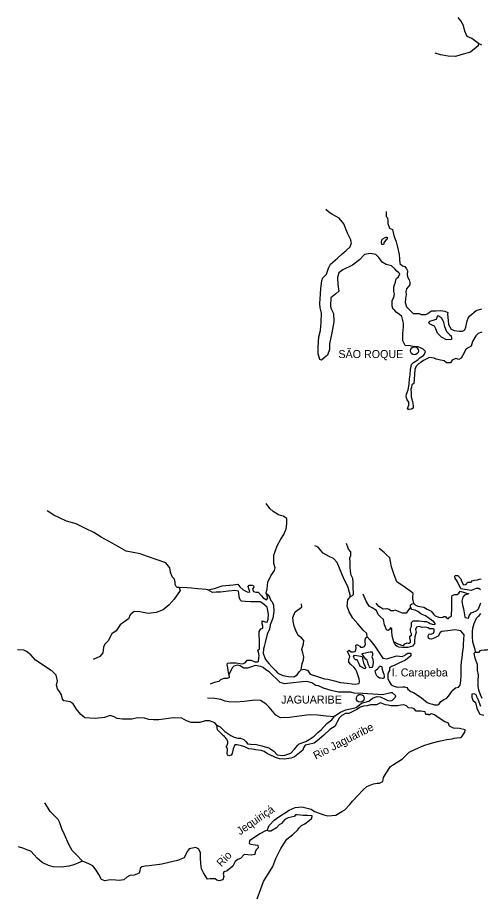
# Model space of a CAD drawing. Extents: x 662444 to 1640468, y 7452018 to 9606170.
# Drawn here: x 1135051 to 1173727, y 8524923 to 8598298 of the extents above; entities that cross this region are included whole.
import ezdxf

# ---------------------------------------------------------------- set-up
doc = ezdxf.new("R2010")
doc.units = 0
for name, color, linetype in [('Level 1', 7, 'Continuous'), ('Level 2', 7, 'Continuous'), ('Level 3', 7, 'Continuous')]:
    doc.layers.add(name, color=color, linetype=linetype)

msp = doc.modelspace()

# ---------------------------------------------------------------- linework, layer by layer
at = {"layer": 'Level 1'}
for points in [[(1173837, 8595993), (1173556, 8596122), (1172999, 8596558), (1172609, 8596712), (1172434, 8597161), (1172303, 8597631), (1172094, 8598037), (1171871, 8598298)], [(1173556, 8596122), (1173530, 8595934), (1172895, 8595415), (1172081, 8595178), (1171641, 8595055), (1171041, 8595058), (1170399, 8595185), (1169944, 8595329)], [(1167959, 8569292), (1168127, 8569478), (1168482, 8569691), (1168683, 8569887), (1168960, 8570058), (1169061, 8570167), (1169131, 8570377), (1168940, 8570593), (1168767, 8570675), (1168519, 8570770), (1168213, 8570788), (1167855, 8570852), (1167430, 8570896), (1167254, 8571289), (1167236, 8571901), (1167293, 8572456), (1167300, 8572767), (1167171, 8573304), (1166957, 8573488), (1166689, 8573661), (1166561, 8573808), (1166444, 8573922), (1166362, 8574169), (1166362, 8574614), (1166432, 8574813), (1166489, 8574900), (1166550, 8575177), (1166479, 8575390), (1166477, 8575768), (1166558, 8575955), (1166639, 8576176), (1166644, 8576376), (1166713, 8576496), (1166890, 8576615), (1166995, 8576890), (1166909, 8576970), (1166749, 8577107), (1166579, 8577301), (1166301, 8577552), (1165856, 8577662), (1165511, 8577849), (1165226, 8578245), (1164992, 8578506), (1164546, 8578583), (1164042, 8578495), (1163617, 8578049), (1163049, 8577596), (1162222, 8577215), (1161888, 8576956), (1161770, 8576569), (1161821, 8575990), (1161885, 8575443), (1161650, 8575193), (1161227, 8574869), (1161190, 8574214), (1161240, 8574013), (1161437, 8573563), (1161464, 8572862), (1161311, 8571942), (1161126, 8571035), (1161103, 8570546), (1160950, 8570083), (1160661, 8569867), (1160450, 8569672), (1160319, 8569708), (1160167, 8570201), (1160180, 8570746), (1160234, 8571612), (1160356, 8572154), (1160425, 8572797), (1160444, 8573587), (1160345, 8574034), (1160299, 8574391), (1160350, 8575168), (1160384, 8575657), (1160465, 8576311), (1160557, 8576542), (1160871, 8576857), (1161035, 8577365), (1161207, 8577695), (1161775, 8578193), (1162166, 8578562), (1162511, 8578832), (1162834, 8579124), (1162941, 8579478), (1162882, 8579779), (1162621, 8580275), (1162323, 8581049), (1161919, 8581526), (1161305, 8581852), (1161026, 8582059), (1160812, 8582253)], [(1165841, 8582078), (1165860, 8581967), (1165853, 8581667), (1165960, 8581564), (1165986, 8581285), (1165981, 8581085), (1166125, 8580704), (1166373, 8580575), (1166503, 8580094), (1166687, 8579545), (1166797, 8579108), (1166945, 8578482), (1166958, 8578092), (1167004, 8577735), (1167207, 8577541), (1167402, 8577481), (1167561, 8577299), (1167623, 8577120), (1167594, 8576831), (1167633, 8576630), (1167758, 8576371), (1167840, 8576158), (1167835, 8575958), (1167543, 8575631), (1167494, 8575399), (1167532, 8575142), (1167459, 8574821), (1167440, 8574488), (1167562, 8574129), (1167881, 8573777), (1168095, 8573572), (1168454, 8573552), (1168608, 8573570), (1168769, 8573489), (1169162, 8573479), (1169339, 8573575), (1169472, 8573661), (1169639, 8573790), (1169988, 8573793), (1170425, 8573816), (1170741, 8573764), (1170989, 8573658), (1170985, 8573502), (1171027, 8572978), (1171063, 8572644), (1171294, 8572260), (1171531, 8572143), (1171944, 8572078), (1172228, 8572082), (1172417, 8572200), (1172510, 8572431), (1172610, 8572952), (1172702, 8573161), (1172838, 8573358), (1173383, 8573801), (1173845, 8573945)], [(1165682, 8579535), (1165623, 8579336), (1165492, 8579340), (1165452, 8579507), (1165479, 8579729), (1165580, 8579816), (1165768, 8579911), (1165855, 8579931), (1165921, 8579941), (1165939, 8579774), (1165850, 8579709), (1165682, 8579535)], [(1170140, 8571921), (1169996, 8572280), (1169881, 8572494), (1169697, 8572588), (1169482, 8572693), (1169409, 8572839), (1169509, 8572926), (1169773, 8572997), (1169949, 8573049), (1170048, 8573091), (1170141, 8573345), (1170208, 8573399), (1170455, 8573237), (1170612, 8572933), (1170721, 8572474), (1170886, 8572070), (1171130, 8571808), (1171280, 8571682), (1171319, 8571503), (1171295, 8571381), (1170879, 8571358), (1170481, 8571579), (1170140, 8571921)], [(1173831, 8571999), (1173545, 8571894), (1173333, 8571699), (1173059, 8571217), (1172962, 8570841), (1172752, 8570712), (1172498, 8570574), (1172336, 8570222), (1172108, 8569816), (1171932, 8569731), (1171682, 8569792), (1171373, 8569655), (1171215, 8569437), (1170888, 8569445), (1170684, 8569605), (1170402, 8569668), (1170153, 8569729), (1170033, 8569732), (1169860, 8569825), (1169447, 8569880), (1169237, 8569773), (1168982, 8569624), (1168760, 8569473), (1168539, 8569345), (1168349, 8569161), (1168244, 8568874), (1168212, 8568463), (1168203, 8568063), (1168172, 8567708), (1168006, 8567590), (1167957, 8567390), (1167921, 8567225), (1167934, 8566890), (1167927, 8566590), (1168049, 8566209), (1168078, 8566042), (1168094, 8565830), (1168101, 8565652), (1167957, 8565566), (1167760, 8565549), (1167662, 8565529), (1167642, 8565607), (1167700, 8565773), (1167747, 8565905), (1167742, 8566161), (1167605, 8566342), (1167524, 8566600), (1167551, 8566811), (1167690, 8567186), (1167778, 8567651), (1167800, 8568095), (1167852, 8568450), (1167873, 8568894), (1167959, 8569292)], [(1155830, 8550197), (1155904, 8550562), (1155972, 8551095), (1156202, 8551623), (1156518, 8552071), (1156568, 8552315), (1156467, 8552673), (1156462, 8553363), (1156743, 8554157), (1157061, 8554705), (1157288, 8555078), (1157485, 8555574), (1157561, 8555994), (1157560, 8556417), (1157248, 8556614), (1156859, 8556745), (1156407, 8557023), (1156130, 8557274), (1155834, 8557693)], [(1150942, 8550480), (1150800, 8550495), (1150125, 8550544), (1149593, 8550612), (1149233, 8550632), (1148547, 8550648), (1148395, 8550674), (1148309, 8550732), (1148215, 8550901), (1148209, 8551112), (1148160, 8551358), (1147958, 8551563), (1147836, 8551955), (1147768, 8552301), (1147440, 8552720), (1146715, 8552971), (1145915, 8553245), (1145288, 8553471), (1144127, 8553699), (1142943, 8554371), (1142028, 8554871), (1141416, 8555263), (1140726, 8555601), (1139939, 8555986), (1139137, 8556205), (1138555, 8556485), (1138070, 8556719), (1137511, 8557077)], [(1162879, 8549917), (1162849, 8550040), (1162637, 8550757), (1162346, 8551331), (1162139, 8551792), (1161954, 8552286), (1161758, 8552758), (1161439, 8553077), (1161083, 8553252), (1160599, 8553531), (1160386, 8553758), (1160164, 8554019), (1159894, 8554148)], [(1164258, 8546524), (1164232, 8546814), (1163933, 8547088), (1163477, 8547622), (1163075, 8548099), (1162749, 8548619), (1162597, 8549101), (1162654, 8549633), (1162879, 8549917), (1163044, 8549980), (1163123, 8550089), (1163127, 8550289), (1163090, 8550535), (1163085, 8550779), (1163093, 8551113), (1163056, 8551403), (1162921, 8551684), (1162875, 8552030), (1162850, 8552353), (1162837, 8552732), (1162815, 8553144), (1162907, 8553342), (1162892, 8553642), (1162712, 8553869), (1162527, 8554330)], [(1168153, 8549333), (1168065, 8549713), (1168067, 8549824), (1168097, 8550146), (1167905, 8550318), (1167434, 8550674), (1166747, 8551136), (1166521, 8551708), (1166440, 8551977), (1166286, 8552393), (1166199, 8552828), (1166152, 8553141), (1165853, 8553426), (1165683, 8553586), (1165265, 8553908)], [(1173743, 8550453), (1173583, 8550580), (1173365, 8550585), (1172957, 8550406), (1172088, 8550549), (1171818, 8551123), (1171598, 8551485), (1171567, 8551552), (1171602, 8551674), (1171842, 8551668), (1172086, 8551395), (1172158, 8551204), (1172314, 8550889), (1172478, 8550907), (1172578, 8550994), (1172657, 8551103), (1172832, 8551099), (1172886, 8551097), (1172963, 8551095), (1173042, 8551227), (1173229, 8551278), (1173480, 8551305), (1173645, 8551346), (1173777, 8551387)], [(1148547, 8550648), (1148650, 8550412), (1148143, 8549690), (1147706, 8549211), (1147206, 8548801), (1146623, 8548559), (1145967, 8548496), (1145273, 8548635), (1144783, 8548657), (1144449, 8548376), (1144310, 8548035), (1143933, 8547766), (1143633, 8547528), (1143284, 8547036), (1142940, 8546799), (1142759, 8546492), (1142654, 8546228), (1142353, 8545913), (1142227, 8545671), (1142162, 8545194), (1141937, 8544900), (1141375, 8544646)], [(1156981, 8542718), (1156065, 8543619), (1155807, 8543770), (1155583, 8543975), (1155367, 8544058), (1154911, 8544136), (1154593, 8544044), (1154274, 8543929), (1153958, 8543925), (1153743, 8544064), (1153657, 8544122), (1153463, 8544182), (1153133, 8544090), (1153000, 8543970), (1152691, 8543377), (1152656, 8543723), (1152607, 8543969), (1152568, 8544170), (1152594, 8544325), (1152824, 8544364), (1153325, 8544352), (1153629, 8544322), (1153879, 8544294), (1154100, 8544389), (1154246, 8544597), (1154574, 8544600), (1154886, 8544459), (1155115, 8544443), (1155182, 8544497), (1155220, 8544751), (1155237, 8544985), (1155189, 8545264), (1155128, 8545432), (1155261, 8545529), (1155279, 8545851), (1155257, 8546285), (1155233, 8546642), (1155241, 8546975), (1155388, 8547205), (1155531, 8547268), (1155535, 8547424), (1155496, 8547614), (1155480, 8547870), (1155729, 8547786), (1155914, 8547771), (1155985, 8548003), (1156006, 8548425), (1155911, 8549028), (1155548, 8549325), (1155322, 8549475), (1154537, 8549450), (1154058, 8549483), (1153775, 8549512), (1153658, 8549626), (1153566, 8549895), (1153540, 8550174), (1153512, 8550364), (1153208, 8550415), (1152672, 8550361), (1152005, 8550277), (1151634, 8550264), (1151328, 8550238), (1150942, 8550480), (1151510, 8550567), (1152159, 8550807), (1153056, 8550897), (1153460, 8550932), (1153629, 8550706), (1153886, 8550499), (1154079, 8550384), (1154230, 8550302), (1154382, 8550276), (1154449, 8550330), (1154377, 8550543), (1154317, 8550745), (1154396, 8550843), (1154647, 8550870), (1154754, 8550801), (1154784, 8550678), (1154693, 8550525), (1154754, 8550334), (1154970, 8550262), (1155156, 8550258), (1155432, 8549962), (1155581, 8549792), (1155839, 8549630), (1155951, 8549783), (1155881, 8550018), (1155830, 8550197), (1156033, 8549992), (1156219, 8549587), (1156336, 8549451), (1156449, 8549182), (1156469, 8548647), (1156369, 8548094), (1156170, 8547531), (1156096, 8547177), (1155901, 8546759), (1155742, 8546051), (1155669, 8545719), (1155609, 8545521)], [(1168497, 8548646), (1168281, 8548762), (1167999, 8548825), (1167894, 8548983), (1167889, 8549217), (1168011, 8549292), (1168153, 8549333), (1168303, 8549185), (1168486, 8549113), (1169007, 8549023), (1169287, 8548860), (1169610, 8548686), (1169821, 8548391), (1169949, 8548288), (1170241, 8548181), (1170448, 8548153), (1170590, 8548194), (1170679, 8548248), (1170799, 8548234), (1170873, 8548165), (1171013, 8548084), (1171067, 8548083), (1171146, 8548170), (1171301, 8548255), (1171305, 8548444), (1171326, 8548844), (1171332, 8549077), (1171337, 8549289), (1171343, 8549533), (1171350, 8549833), (1171376, 8550000), (1171585, 8550072), (1171770, 8550068), (1171915, 8550198), (1172028, 8550362), (1172764, 8550121), (1172644, 8550113), (1172402, 8550030), (1172256, 8549845), (1172182, 8549524), (1172229, 8549189), (1172320, 8548886), (1172337, 8548719), (1172366, 8548551), (1172423, 8548205), (1172443, 8548149), (1172726, 8548109), (1172796, 8548307), (1172944, 8548537), (1173109, 8548611), (1173417, 8548737), (1173574, 8548889), (1173771, 8549385)], [(1166494, 8546125), (1166422, 8546305), (1166343, 8546630), (1166319, 8547008), (1166324, 8547208), (1166206, 8547289), (1166116, 8547158), (1166015, 8547060), (1165875, 8547130), (1165722, 8547546), (1165635, 8547993), (1165367, 8548199), (1165186, 8548404), (1165042, 8548752), (1164677, 8548972), (1164429, 8549112), (1164188, 8549518), (1163930, 8550103)], [(1158751, 8543766), (1158777, 8543943), (1158818, 8544298), (1158956, 8544606), (1158963, 8544873), (1158883, 8545208), (1158803, 8545488), (1158956, 8545952), (1158974, 8546241), (1158771, 8546446), (1158493, 8546652), (1158296, 8547058), (1158152, 8547439), (1158075, 8547853), (1158060, 8548142), (1158246, 8548638), (1158634, 8548907), (1158779, 8549026), (1158802, 8549058), (1158785, 8549292)], [(1167894, 8548983), (1167918, 8549049), (1167715, 8548799), (1167534, 8548525), (1167206, 8548511), (1166948, 8548639), (1166613, 8548770), (1166459, 8548707), (1166230, 8548712), (1166113, 8548826), (1165961, 8548874), (1165896, 8548865), (1165601, 8548861), (1165236, 8549081), (1165002, 8549343)], [(1169898, 8540848), (1170127, 8540842), (1170237, 8540895), (1170406, 8541135), (1170650, 8541274), (1170915, 8541412), (1171061, 8541586), (1171207, 8541772), (1171343, 8541969), (1171433, 8542089), (1171656, 8542273), (1171886, 8542334), (1172032, 8542508), (1172096, 8542885), (1172128, 8543284), (1172125, 8544074), (1172134, 8544441), (1172198, 8544818), (1172254, 8545328), (1172306, 8545650), (1172313, 8545950), (1172333, 8546305), (1172364, 8546694), (1172089, 8547034), (1171600, 8547113), (1170998, 8547039), (1170757, 8547000), (1170506, 8546973), (1170351, 8546888), (1170202, 8546591), (1169926, 8546453), (1169629, 8546338), (1169477, 8546375), (1169391, 8546433), (1169364, 8546634), (1169454, 8546776), (1169618, 8546772), (1169794, 8546857), (1169852, 8546989), (1169868, 8547178), (1169781, 8547202), (1169574, 8547207), (1169465, 8547210), (1169347, 8547279), (1169238, 8547315), (1169021, 8547332), (1168868, 8547324), (1168619, 8547408), (1168377, 8547336), (1168307, 8547149), (1168345, 8546914), (1168238, 8546550), (1168208, 8546195), (1168214, 8545994), (1168044, 8545754), (1167847, 8545692), (1167660, 8545652), (1167453, 8545635), (1167213, 8545641), (1166908, 8545670), (1166768, 8545740), (1166608, 8545867), (1166577, 8545923), (1166494, 8546125), (1166603, 8546100), (1166688, 8546020), (1167119, 8545832), (1167305, 8545827), (1167417, 8545947), (1167604, 8546032), (1167691, 8546007), (1167789, 8546005), (1167878, 8546103), (1167881, 8546225), (1167821, 8546416), (1167823, 8546527), (1167825, 8546593), (1167958, 8546690), (1167972, 8546790), (1167909, 8546903), (1167871, 8547126), (1167884, 8547237), (1167954, 8547402), (1167959, 8547614), (1167962, 8547747), (1168118, 8547865), (1168358, 8547882), (1168598, 8547876), (1168989, 8547822), (1169207, 8547817), (1169380, 8547735), (1169519, 8547653), (1169682, 8547605), (1169866, 8547578), (1169966, 8547631), (1169828, 8547790), (1169442, 8548078), (1169142, 8548285), (1168862, 8548415), (1168743, 8548473), (1168497, 8548646)], [(1173738, 8548484), (1173525, 8548245), (1173369, 8548082), (1173172, 8547631), (1173075, 8547233), (1173036, 8546978), (1173026, 8546566), (1173069, 8546109), (1173220, 8545583), (1173251, 8545504), (1173277, 8545247), (1173188, 8545150), (1173265, 8544758), (1173460, 8544253), (1173458, 8543752), (1173525, 8543350), (1173501, 8542839), (1173512, 8542394), (1173560, 8542103), (1173703, 8541722), (1173837, 8541407)], [(1155609, 8545521), (1155568, 8545143), (1155763, 8544649), (1156049, 8544320), (1156304, 8544025), (1156591, 8543729), (1156793, 8543502), (1157202, 8543303), (1157691, 8543213), (1158148, 8543191), (1158425, 8543362), (1158573, 8543626), (1158751, 8543766), (1158981, 8543827), (1159285, 8543764), (1159505, 8543425), (1160100, 8543211), (1160695, 8543040), (1160989, 8543011), (1161541, 8542853), (1162039, 8542708), (1162605, 8542661), (1162996, 8542618), (1163301, 8542577), (1163432, 8542607), (1163585, 8542637), (1163622, 8542803), (1163584, 8543037), (1163391, 8543609), (1163299, 8543845), (1163161, 8544004), (1162905, 8544233), (1162724, 8544426), (1162719, 8544671), (1162776, 8544781), (1162801, 8544902), (1162698, 8545139), (1162688, 8545172), (1162646, 8545240), (1162625, 8545274), (1162615, 8545319), (1162748, 8545415), (1162930, 8545289), (1163104, 8545273), (1163247, 8545303), (1163327, 8545457), (1163330, 8545579), (1163325, 8545813), (1163348, 8545868), (1163468, 8545876), (1163639, 8545750), (1163692, 8545682), (1163888, 8545666), (1164053, 8545717), (1164112, 8545927), (1164083, 8546084), (1164087, 8546239), (1164124, 8546428), (1164191, 8546493), (1164258, 8546524), (1164492, 8546285), (1164893, 8545753), (1165293, 8545165), (1165419, 8544939), (1165578, 8544768), (1165914, 8544693), (1166354, 8544850), (1166738, 8544940), (1166956, 8544935), (1167195, 8544885), (1167438, 8545012), (1167527, 8545099), (1167659, 8545163), (1167856, 8545180), (1167921, 8545156), (1167916, 8544945), (1167460, 8544589), (1166897, 8544325), (1166511, 8544134), (1166291, 8544050), (1166125, 8543954), (1166131, 8543732), (1166051, 8543589), (1165981, 8543413), (1165994, 8543045), (1166097, 8542809), (1166276, 8542538), (1166448, 8542456), (1166762, 8542337), (1167231, 8542348), (1167395, 8542366), (1167589, 8542294), (1167652, 8542171), (1167898, 8541975), (1168135, 8541881), (1168532, 8541626), (1168811, 8541430), (1169271, 8541052), (1169509, 8540979), (1169714, 8540908), (1169898, 8540848)], [(1151707, 8539153), (1151527, 8539346), (1151084, 8539513), (1150724, 8539521), (1150274, 8539387), (1149555, 8539371), (1149177, 8539525), (1148779, 8539745), (1148060, 8539774), (1147481, 8539698), (1146858, 8539613), (1146400, 8539613), (1146019, 8539622), (1145651, 8539742), (1145063, 8539756), (1144603, 8539667), (1143830, 8539663), (1143384, 8539718), (1143126, 8539846), (1142801, 8539954), (1142318, 8539787), (1141542, 8539705), (1140672, 8539770), (1140351, 8540034), (1139981, 8540487), (1139708, 8540927), (1139450, 8541111), (1139113, 8541152), (1138918, 8541179), (1138812, 8541326), (1138734, 8541695), (1138544, 8541966), (1138397, 8542192), (1138306, 8542505), (1138379, 8542848), (1138282, 8543328), (1137920, 8543704), (1137790, 8543740), (1137093, 8544212), (1136557, 8544592), (1136153, 8545046), (1135811, 8545309), (1135574, 8545437), (1135051, 8545438)], [(1164284, 8544466), (1164265, 8544578), (1164148, 8544681), (1163979, 8544907), (1163853, 8545122), (1163843, 8545144), (1164128, 8545204), (1164347, 8545265), (1164511, 8545284), (1164675, 8545280), (1164714, 8545101), (1164701, 8545012), (1164654, 8544880), (1164725, 8544667), (1164762, 8544377), (1164721, 8544066), (1164654, 8543979), (1164501, 8543960), (1164448, 8544017), (1164365, 8544208), (1164284, 8544466)], [(1173277, 8545247), (1173615, 8545250), (1173739, 8545403), (1173805, 8545424), (1174046, 8545451), (1174264, 8545446), (1174473, 8545530)], [(1163613, 8544204), (1163530, 8544384), (1163437, 8544609), (1163295, 8544612), (1163199, 8544693), (1163116, 8544861), (1163196, 8545015), (1163565, 8544951), (1163848, 8544899), (1163898, 8544720), (1163864, 8544688), (1163955, 8544374), (1164069, 8544127), (1164162, 8543935), (1164062, 8543871), (1163697, 8544069), (1163613, 8544204)], [(1164979, 8543437), (1164919, 8543694), (1164997, 8543759), (1165153, 8543878), (1165243, 8543976), (1165265, 8544008), (1165289, 8544075), (1165376, 8544084), (1165485, 8544070), (1165494, 8543992), (1165511, 8543802), (1165603, 8543555), (1165665, 8543409), (1165683, 8543253), (1165690, 8543119), (1165591, 8543055), (1165504, 8543057), (1165385, 8543094), (1165287, 8543096), (1165179, 8543154), (1165073, 8543290), (1164979, 8543437)], [(1152691, 8543377), (1152718, 8543132), (1152564, 8543069), (1152280, 8543054), (1152016, 8542938), (1151871, 8542808), (1151466, 8542717), (1151146, 8542591)], [(1165982, 8541221), (1166243, 8541193), (1166376, 8541256), (1166599, 8541473), (1166657, 8541617), (1166390, 8541857), (1166238, 8541860), (1165536, 8541688), (1165155, 8541709), (1163914, 8541795), (1163184, 8541823), (1162892, 8541908), (1161878, 8541922), (1161260, 8542059), (1160622, 8542241), (1160190, 8542430), (1159973, 8542468), (1159629, 8542688), (1159229, 8542798), (1158847, 8542785), (1157819, 8542676), (1157371, 8542620), (1156981, 8542718)], [(1166243, 8540759), (1166027, 8540820), (1165788, 8540859), (1165378, 8541014), (1165035, 8540844), (1164534, 8540856), (1164271, 8540774), (1163965, 8540748), (1163679, 8540666), (1163468, 8540482), (1162729, 8540133), (1162456, 8540128), (1162158, 8539958), (1161924, 8539752), (1161729, 8539378), (1161673, 8539280), (1161581, 8539082), (1161359, 8538920), (1161138, 8538803), (1160646, 8538315), (1160046, 8537829), (1159845, 8537645), (1159363, 8537545), (1159068, 8537486), (1158942, 8537255), (1158883, 8537079), (1158194, 8536517), (1157918, 8536390), (1157328, 8536315), (1156937, 8536347), (1156590, 8536456), (1156084, 8536712), (1155944, 8536771), (1155665, 8536945), (1155395, 8537040), (1154928, 8537107), (1154808, 8537121), (1154645, 8537147), (1154385, 8537176), (1154029, 8537351), (1153770, 8537435), (1153390, 8537511), (1153205, 8537516), (1153066, 8537185), (1152980, 8536776), (1152890, 8536656), (1152703, 8536605), (1152585, 8536652), (1152578, 8536819), (1152583, 8537052), (1152587, 8537186), (1152493, 8537377), (1152527, 8537410), (1152630, 8537641), (1152633, 8537774), (1152540, 8537988), (1152328, 8538204), (1152232, 8538295), (1151902, 8538626), (1151753, 8538774), (1151707, 8539153), (1151966, 8539024), (1152371, 8538637), (1152875, 8538302), (1153144, 8538162), (1153458, 8538066), (1153676, 8538060), (1153967, 8537953), (1154159, 8537771), (1154264, 8537590), (1154536, 8537573), (1155025, 8537539), (1155470, 8537439), (1155751, 8537354), (1156054, 8537269), (1156472, 8536981), (1156748, 8536674), (1157150, 8536620), (1157391, 8536659), (1157896, 8536824), (1158188, 8537162), (1158468, 8537489), (1158580, 8537586), (1159151, 8537795), (1159406, 8537944), (1159827, 8538235), (1160139, 8538538), (1160417, 8538765), (1160888, 8539288), (1161299, 8539611), (1161557, 8539928), (1162034, 8540239), (1162486, 8540439), (1163352, 8540640), (1163796, 8540985), (1164400, 8541171), (1164701, 8541420), (1165085, 8541544), (1165346, 8541526), (1165659, 8541396), (1165982, 8541221)], [(1173765, 8540719), (1173632, 8541078), (1173498, 8541382), (1173467, 8541438), (1173385, 8541674), (1173213, 8541767), (1172995, 8541750), (1172999, 8541483), (1173103, 8541258), (1173326, 8541041), (1173424, 8540583), (1173537, 8540313), (1173673, 8540065), (1174009, 8540001)], [(1161557, 8539928), (1161534, 8539861), (1160838, 8539912), (1160120, 8539996), (1159445, 8540023), (1158570, 8539911), (1157772, 8539786), (1157030, 8539770), (1156621, 8539980), (1156060, 8540661), (1155794, 8540945), (1155353, 8541212), (1154885, 8541234), (1153978, 8541134), (1153290, 8541072), (1152713, 8541097), (1152388, 8541161), (1152031, 8541302), (1151543, 8541392), (1150922, 8541418)], [(1155084, 8524637), (1155365, 8525464), (1155598, 8526081), (1156392, 8527352), (1156636, 8528002), (1157039, 8528860), (1157548, 8529637), (1158047, 8530014), (1158448, 8530383), (1158606, 8530601), (1158785, 8530764), (1159060, 8530902), (1159416, 8531182), (1159639, 8531388), (1159654, 8531566), (1159263, 8531609), (1158925, 8531617), (1158686, 8531623), (1158425, 8531673), (1158261, 8531655), (1158160, 8531524), (1157667, 8531414), (1157380, 8531265), (1157111, 8530949), (1156901, 8530821), (1156677, 8530581), (1156202, 8530304), (1156039, 8530308), (1155920, 8530355), (1156061, 8530774), (1156497, 8531220), (1156874, 8531500), (1157283, 8531746), (1157748, 8532046), (1158233, 8532268), (1158790, 8532343), (1159592, 8532134), (1159848, 8531939), (1160648, 8531664), (1160973, 8531589), (1161650, 8531639), (1162148, 8531950), (1162391, 8532077), (1162827, 8532523), (1163041, 8532795), (1163488, 8533285), (1163892, 8533731), (1164226, 8534023), (1164788, 8534265), (1165094, 8534302), (1165290, 8534309), (1165566, 8534458), (1165628, 8534779), (1165788, 8535064), (1166207, 8535710), (1166384, 8535817), (1167215, 8536353), (1167773, 8536895), (1168313, 8537138), (1168997, 8537466), (1169524, 8537609), (1170139, 8537783), (1170928, 8537963), (1171376, 8538019), (1171541, 8538059), (1171749, 8538099), (1172121, 8538134), (1172199, 8538232), (1172415, 8538561), (1172442, 8538771), (1171965, 8538883), (1171464, 8538907), (1171152, 8539081), (1171028, 8539351), (1170757, 8539447), (1170274, 8539737), (1169877, 8540014), (1169651, 8540097), (1169563, 8540066), (1169430, 8539991), (1169355, 8540038), (1169159, 8540054), (1169110, 8540266), (1168925, 8540304), (1168751, 8540331), (1168370, 8540329), (1168189, 8540522), (1168060, 8540581), (1167994, 8540572), (1167722, 8540601), (1167552, 8540760), (1167325, 8540866), (1167085, 8540827), (1166822, 8540778), (1166462, 8540765), (1166243, 8540759)], [(1155920, 8530355), (1155756, 8530326), (1155303, 8530081), (1154926, 8529823), (1154628, 8529630), (1154428, 8529479), (1154401, 8529258), (1154541, 8529221), (1154910, 8529156), (1155116, 8529118), (1155144, 8528895), (1154998, 8528743), (1154895, 8528534), (1154869, 8528357), (1154606, 8528285), (1154280, 8528315), (1153997, 8528344), (1153684, 8528007), (1153454, 8527935), (1153221, 8527762), (1153048, 8527366), (1152737, 8527118), (1152559, 8526967), (1152295, 8526884), (1152226, 8526708), (1152275, 8526495), (1152203, 8526230), (1151907, 8526137), (1151712, 8526209), (1151573, 8526301), (1151148, 8526300), (1150908, 8526273), (1150719, 8526577), (1150583, 8526825), (1150417, 8527141), (1150351, 8527587), (1150330, 8528066), (1150340, 8528488), (1150206, 8528791), (1149937, 8528920), (1149400, 8528822), (1149198, 8528538), (1148969, 8528076), (1148408, 8527856), (1147684, 8527673), (1147115, 8527531), (1146481, 8527446), (1146044, 8527401), (1145706, 8527376), (1145432, 8527305), (1145288, 8527197), (1145272, 8526986), (1145224, 8526798), (1144806, 8526630), (1144445, 8526594), (1144180, 8526445), (1143925, 8526229), (1143553, 8526182), (1143260, 8526200), (1142781, 8526223), (1142354, 8526144), (1142074, 8526262), (1141833, 8526679), (1141613, 8527040), (1141349, 8527402), (1141059, 8527542), (1140821, 8527637), (1140466, 8527801), (1139956, 8528347), (1139626, 8528688), (1139322, 8529184), (1138960, 8530004), (1138743, 8530488), (1138591, 8530980), (1138445, 8531262), (1138084, 8531626), (1137786, 8531933), (1137596, 8532205), (1137324, 8532667)], [(1140466, 8527801), (1140279, 8527716), (1139739, 8527485), (1139334, 8527361), (1138700, 8527298), (1138015, 8527314), (1137636, 8527412), (1137108, 8527680), (1136681, 8528035), (1136427, 8528330), (1136161, 8528625), (1135815, 8528733), (1135567, 8528839), (1135124, 8528983)]]:
    msp.add_lwpolyline(points, dxfattribs=at)
at = {"layer": 'Level 2'}
for centre in [(1168216, 8570443), (1163686, 8541400)]:
    msp.add_ellipse(centre, major_axis=(327, -8), ratio=0.999997, dxfattribs=at)

# ---------------------------------------------------------------- texts
at = {"layer": 'Level 3'}
for s, height, p in [('SÃO ROQUE', 669.6, (1161857, 8569838)), ('I. Carapeba', 669.04, (1166322, 8543226)), ('JAGUARIBE', 668.9, (1157077, 8540957))]:
    msp.add_text(s, height=height, dxfattribs=at).set_placement(p)
for s, height, rotation, p in [('Rio Jaguaribe', 668.84, 27.16674, (1159968, 8536269)), ('Jequiriçá', 668.6, 34.46202, (1153634, 8529937)), ('Rio ', 668.5, 46.24103, (1152082, 8527267))]:
    msp.add_text(s, height=height, rotation=rotation, dxfattribs=at).set_placement(p)

doc.saveas('drawing.dxf')
